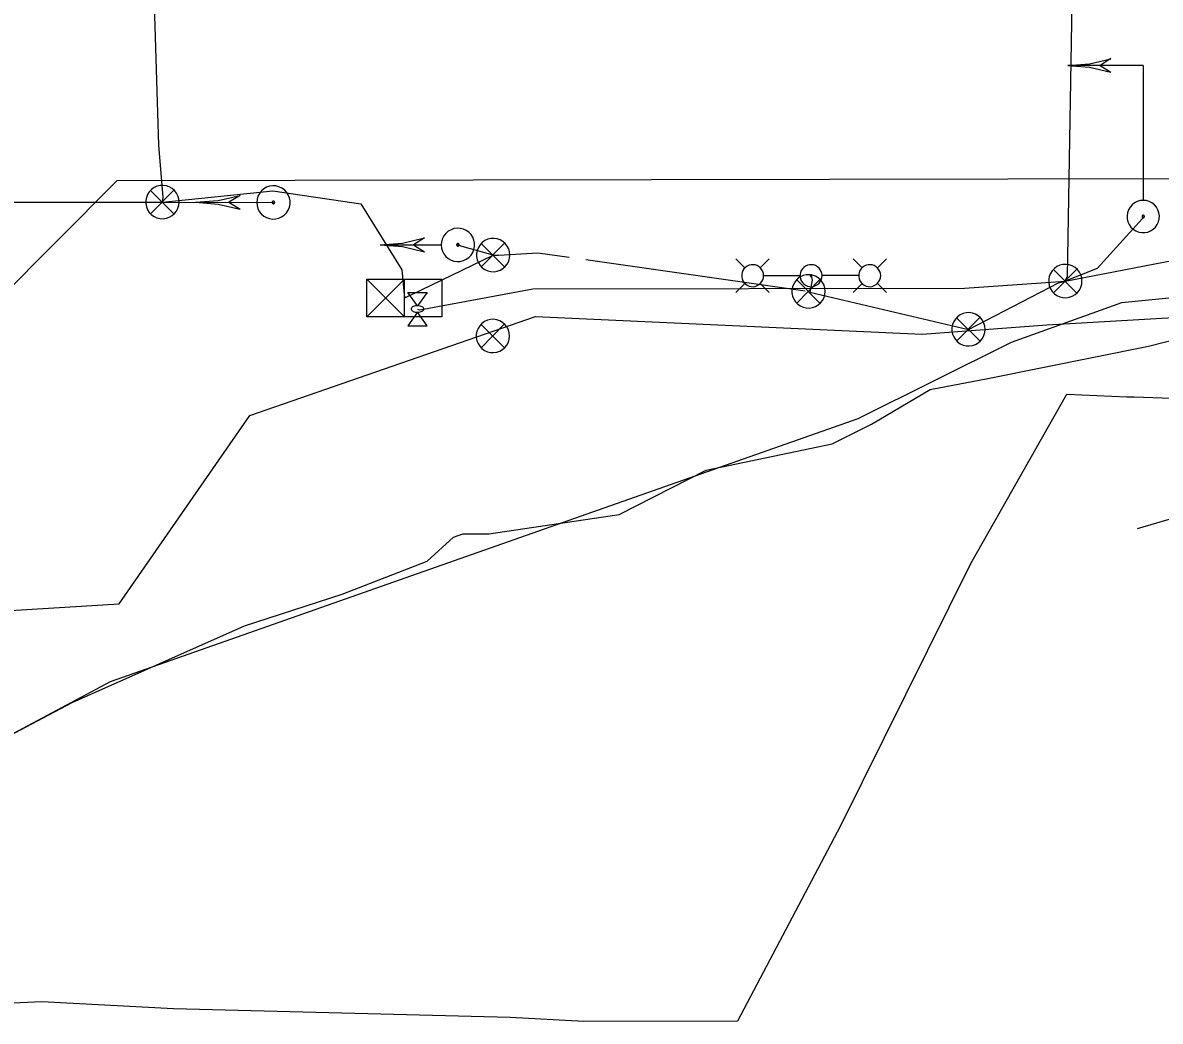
# Model space of a CAD drawing. Extents: x 600849 to 606371, y 330010 to 403088.
# Drawn here: x 603537 to 603762.1, y 402076.3 to 402273.8 of the extents above; entities that cross this region are included whole.
import ezdxf

# ---------------------------------------------------------------- set-up
doc = ezdxf.new("R2010")
doc.units = 0
for name, color, linetype in [('E_LTG', 7, 'Continuous'), ('E_LTG_CID', 7, 'Continuous'), ('E_SIG', 7, 'Continuous'), ('E_SIG_Conduit', 7, 'Continuous'), ('E_UTL_AG', 7, 'Continuous'), ('E_UTL_E_UG', 7, 'Continuous'), ('E_UTL_FO_UG_WINDSTREAM', 7, 'Continuous'), ('E_UTL_G_UG', 7, 'Continuous'), ('E_UTL_T_UG', 7, 'Continuous'), ('E_UTL_W_UG', 7, 'Continuous')]:
    doc.layers.add(name, color=color, linetype=linetype)

msp = doc.modelspace()

# ---------------------------------------------------------------- linework, layer by layer
at = {"layer": 'E_LTG'}
for points in [[(603679.9, 402225.27), (603678.12, 402227.05)], [(603682.95, 402225.27), (603684.72, 402227.05)], [(603703.07, 402225.27), (603701.29, 402227.05)], [(603706.12, 402225.27), (603707.89, 402227.05)], [(603683.6, 402223.75), (603683.56, 402224.16), (603683.44, 402224.56), (603683.26, 402224.92), (603683, 402225.25), (603682.69, 402225.52), (603682.33, 402225.73), (603681.94, 402225.86), (603681.53, 402225.92), (603681.12, 402225.9), (603680.71, 402225.8), (603680.34, 402225.63), (603680, 402225.39), (603679.71, 402225.09), (603679.49, 402224.74), (603679.34, 402224.36), (603679.26, 402223.95), (603679.26, 402223.54), (603679.34, 402223.13), (603679.49, 402222.75), (603679.71, 402222.4), (603680, 402222.1), (603680.34, 402221.86), (603680.71, 402221.69), (603681.12, 402221.59), (603681.53, 402221.57), (603681.94, 402221.63), (603682.33, 402221.77), (603682.69, 402221.98), (603683, 402222.25), (603683.26, 402222.57), (603683.44, 402222.94), (603683.56, 402223.34), (603683.6, 402223.75)], [(603695.17, 402223.75), (603695.13, 402224.16), (603695.01, 402224.56), (603694.82, 402224.92), (603694.57, 402225.25), (603694.25, 402225.52), (603693.89, 402225.73), (603693.5, 402225.86), (603693.09, 402225.92), (603692.68, 402225.9), (603692.28, 402225.8), (603691.9, 402225.63), (603691.57, 402225.39), (603691.28, 402225.09), (603691.06, 402224.74), (603690.9, 402224.36), (603690.82, 402223.95), (603690.82, 402223.54), (603690.9, 402223.13), (603691.06, 402222.75), (603691.28, 402222.4), (603691.57, 402222.1), (603691.9, 402221.86), (603692.28, 402221.69), (603692.68, 402221.59), (603693.09, 402221.57), (603693.5, 402221.63), (603693.89, 402221.77), (603694.25, 402221.98), (603694.57, 402222.25), (603694.82, 402222.57), (603695.01, 402222.94), (603695.13, 402223.34), (603695.17, 402223.75)], [(603706.77, 402223.75), (603706.73, 402224.16), (603706.61, 402224.56), (603706.42, 402224.92), (603706.17, 402225.25), (603705.86, 402225.52), (603705.5, 402225.73), (603705.11, 402225.86), (603704.7, 402225.92), (603704.28, 402225.9), (603703.88, 402225.8), (603703.51, 402225.63), (603703.17, 402225.39), (603702.88, 402225.09), (603702.66, 402224.74), (603702.51, 402224.36), (603702.43, 402223.95), (603702.43, 402223.54), (603702.51, 402223.13), (603702.66, 402222.75), (603702.88, 402222.4), (603703.17, 402222.1), (603703.51, 402221.86), (603703.88, 402221.69), (603704.28, 402221.59), (603704.7, 402221.57), (603705.11, 402221.63), (603705.5, 402221.77), (603705.86, 402221.98), (603706.17, 402222.25), (603706.42, 402222.57), (603706.61, 402222.94), (603706.73, 402223.34), (603706.77, 402223.75)], [(603679.9, 402222.22), (603678.12, 402220.45)], [(603682.95, 402222.22), (603684.72, 402220.45)], [(603683.64, 402223.75), (603690.82, 402223.75)], [(603693.16, 402223.75), (603693.15, 402223.78), (603693.15, 402223.81), (603693.13, 402223.84), (603693.11, 402223.86), (603693.09, 402223.88), (603693.06, 402223.9), (603693.03, 402223.91), (603693, 402223.91), (603692.97, 402223.91), (603692.94, 402223.9), (603692.91, 402223.89), (603692.88, 402223.87), (603692.86, 402223.85), (603692.84, 402223.82), (603692.83, 402223.79), (603692.82, 402223.76), (603692.82, 402223.73), (603692.83, 402223.7), (603692.84, 402223.67), (603692.86, 402223.64), (603692.88, 402223.62), (603692.91, 402223.6), (603692.94, 402223.59), (603692.97, 402223.58), (603693, 402223.58), (603693.03, 402223.59), (603693.06, 402223.6), (603693.09, 402223.61), (603693.11, 402223.63), (603693.13, 402223.66), (603693.15, 402223.69), (603693.15, 402223.72), (603693.16, 402223.75)], [(603702.38, 402223.75), (603695.2, 402223.75)], [(603703.07, 402222.23), (603701.29, 402220.45)], [(603706.12, 402222.23), (603707.89, 402220.45)]]:
    msp.add_lwpolyline(points, dxfattribs=at)
at = {"layer": 'E_LTG_CID'}
msp.add_lwpolyline([(603183.34, 402227.31), (603266.39, 402228.17), (603410.03, 402230.6), (603464.05, 402238.31), (603564.63, 402238.31)], dxfattribs=at)
at = {"layer": 'E_SIG'}
for points in [[(603743.77, 402265.34), (603748.1, 402265.68), (603752.31, 402266.67)], [(603758.72, 402265.34), (603743.77, 402265.34)], [(603743.77, 402265.34), (603748.1, 402265), (603752.31, 402264.01)], [(603752.31, 402266.68), (603750.18, 402265.34)], [(603750.18, 402265.34), (603752.31, 402264)], [(603758.72, 402265.34), (603758.72, 402238.7)], [(603758.72, 402257.87), (603758.72, 402257.87)], [(603567.93, 402238.31), (603567.87, 402238.93), (603567.69, 402239.54), (603567.4, 402240.09), (603567.02, 402240.59), (603566.54, 402241), (603566, 402241.31), (603565.41, 402241.52), (603564.79, 402241.61), (603564.16, 402241.58), (603563.55, 402241.43), (603562.98, 402241.17), (603562.47, 402240.8), (603562.03, 402240.35), (603561.7, 402239.82), (603561.46, 402239.24), (603561.34, 402238.62), (603561.34, 402238), (603561.46, 402237.38), (603561.7, 402236.8), (603562.03, 402236.27), (603562.47, 402235.81), (603562.98, 402235.45), (603563.55, 402235.19), (603564.16, 402235.04), (603564.79, 402235.01), (603565.41, 402235.1), (603566, 402235.31), (603566.54, 402235.62), (603567.02, 402236.03), (603567.4, 402236.52), (603567.69, 402237.08), (603567.87, 402237.68), (603567.93, 402238.31)], [(603566.89, 402240.64), (603562.28, 402235.99)], [(603562.28, 402240.6), (603566.93, 402235.94)], [(603583.29, 402238.24), (603583.35, 402237.62), (603583.53, 402237.02), (603583.81, 402236.46), (603584.2, 402235.96), (603584.67, 402235.55), (603585.21, 402235.24), (603585.8, 402235.03), (603586.43, 402234.94), (603587.05, 402234.96), (603587.66, 402235.11), (603588.23, 402235.37), (603588.75, 402235.73), (603589.18, 402236.18), (603589.52, 402236.71), (603589.76, 402237.29), (603589.88, 402237.91), (603589.88, 402238.53), (603589.76, 402239.15), (603589.53, 402239.73), (603589.2, 402240.26), (603588.76, 402240.72), (603588.25, 402241.08), (603587.68, 402241.35), (603587.08, 402241.5), (603586.45, 402241.53), (603585.83, 402241.44), (603585.23, 402241.24), (603584.69, 402240.93), (603584.21, 402240.52), (603583.82, 402240.03), (603583.53, 402239.47), (603583.36, 402238.87), (603583.29, 402238.24)], [(603571.19, 402238.29), (603575.65, 402238.62), (603580, 402239.63)], [(603571.19, 402238.29), (603583.24, 402238.25)], [(603571.19, 402238.29), (603575.65, 402237.92), (603579.99, 402236.88)], [(603580, 402239.63), (603577.79, 402238.26)], [(603577.79, 402238.26), (603579.99, 402236.88)], [(603586.34, 402238.23), (603586.35, 402238.19), (603586.36, 402238.14), (603586.38, 402238.1), (603586.41, 402238.06), (603586.45, 402238.03), (603586.49, 402238), (603586.53, 402237.99), (603586.58, 402237.98), (603586.63, 402237.98), (603586.68, 402237.99), (603586.72, 402238.01), (603586.76, 402238.04), (603586.79, 402238.08), (603586.82, 402238.12), (603586.84, 402238.16), (603586.85, 402238.21), (603586.85, 402238.26), (603586.84, 402238.3), (603586.82, 402238.35), (603586.79, 402238.39), (603586.76, 402238.42), (603586.72, 402238.45), (603586.68, 402238.47), (603586.63, 402238.48), (603586.58, 402238.48), (603586.54, 402238.48), (603586.49, 402238.46), (603586.45, 402238.44), (603586.41, 402238.41), (603586.38, 402238.37), (603586.36, 402238.33), (603586.35, 402238.28), (603586.34, 402238.23)], [(603758.72, 402238.65), (603758.11, 402238.59), (603757.53, 402238.42), (603756.99, 402238.14), (603756.51, 402237.76), (603756.11, 402237.3), (603755.81, 402236.78), (603755.61, 402236.2), (603755.52, 402235.6), (603755.55, 402234.99), (603755.69, 402234.4), (603755.95, 402233.84), (603756.3, 402233.35), (603756.74, 402232.93), (603757.25, 402232.6), (603757.82, 402232.37), (603758.42, 402232.26), (603759.02, 402232.26), (603759.62, 402232.37), (603760.19, 402232.6), (603760.7, 402232.93), (603761.14, 402233.35), (603761.49, 402233.84), (603761.75, 402234.4), (603761.89, 402234.99), (603761.92, 402235.6), (603761.83, 402236.2), (603761.63, 402236.78), (603761.33, 402237.3), (603760.93, 402237.76), (603760.45, 402238.14), (603759.91, 402238.42), (603759.33, 402238.59), (603758.72, 402238.65)], [(603758.72, 402235.69), (603758.67, 402235.69), (603758.63, 402235.67), (603758.59, 402235.65), (603758.55, 402235.62), (603758.52, 402235.59), (603758.5, 402235.55), (603758.48, 402235.5), (603758.48, 402235.46), (603758.48, 402235.41), (603758.49, 402235.37), (603758.51, 402235.32), (603758.53, 402235.29), (603758.57, 402235.25), (603758.61, 402235.23), (603758.65, 402235.21), (603758.7, 402235.2), (603758.74, 402235.2), (603758.79, 402235.21), (603758.83, 402235.23), (603758.87, 402235.25), (603758.91, 402235.29), (603758.93, 402235.32), (603758.95, 402235.37), (603758.96, 402235.41), (603758.96, 402235.46), (603758.96, 402235.5), (603758.94, 402235.55), (603758.92, 402235.59), (603758.89, 402235.62), (603758.85, 402235.65), (603758.81, 402235.67), (603758.77, 402235.69), (603758.72, 402235.69)], [(603619.81, 402229.84), (603619.87, 402229.22), (603620.04, 402228.61), (603620.33, 402228.06), (603620.72, 402227.56), (603621.19, 402227.15), (603621.74, 402226.84), (603622.33, 402226.63), (603622.95, 402226.54), (603623.58, 402226.57), (603624.19, 402226.72), (603624.76, 402226.98), (603625.27, 402227.35), (603625.7, 402227.8), (603626.04, 402228.33), (603626.27, 402228.91), (603626.39, 402229.53), (603626.39, 402230.15), (603626.27, 402230.77), (603626.04, 402231.35), (603625.7, 402231.88), (603625.27, 402232.33), (603624.76, 402232.7), (603624.19, 402232.96), (603623.58, 402233.11), (603622.95, 402233.14), (603622.33, 402233.05), (603621.74, 402232.84), (603621.19, 402232.53), (603620.72, 402232.12), (603620.33, 402231.62), (603620.04, 402231.07), (603619.87, 402230.46), (603619.81, 402229.84)], [(603607.71, 402229.84), (603612.16, 402230.19), (603616.51, 402231.22)], [(603616.51, 402231.21), (603614.31, 402229.84)], [(603633.39, 402227.82), (603633.33, 402228.45), (603633.16, 402229.05), (603632.87, 402229.61), (603632.48, 402230.1), (603632.01, 402230.51), (603631.46, 402230.83), (603630.87, 402231.03), (603630.25, 402231.12), (603629.62, 402231.09), (603629.01, 402230.94), (603628.44, 402230.68), (603627.93, 402230.32), (603627.5, 402229.86), (603627.16, 402229.34), (603626.93, 402228.75), (603626.81, 402228.14), (603626.81, 402227.51), (603626.93, 402226.9), (603627.16, 402226.31), (603627.5, 402225.78), (603627.93, 402225.33), (603628.44, 402224.97), (603629.01, 402224.71), (603629.62, 402224.56), (603630.25, 402224.53), (603630.87, 402224.62), (603631.46, 402224.82), (603632.01, 402225.14), (603632.48, 402225.55), (603632.87, 402226.04), (603633.16, 402226.6), (603633.33, 402227.2), (603633.39, 402227.82)], [(603607.71, 402229.84), (603619.75, 402229.84)], [(603607.71, 402229.84), (603612.16, 402229.49), (603616.51, 402228.46)], [(603614.31, 402229.84), (603616.51, 402228.46)], [(603622.86, 402229.84), (603622.86, 402229.79), (603622.87, 402229.75), (603622.9, 402229.7), (603622.93, 402229.67), (603622.96, 402229.63), (603623, 402229.61), (603623.05, 402229.59), (603623.1, 402229.59), (603623.14, 402229.59), (603623.19, 402229.6), (603623.23, 402229.62), (603623.27, 402229.65), (603623.31, 402229.68), (603623.33, 402229.72), (603623.35, 402229.77), (603623.36, 402229.82), (603623.36, 402229.86), (603623.35, 402229.91), (603623.33, 402229.96), (603623.31, 402230), (603623.27, 402230.03), (603623.23, 402230.06), (603623.19, 402230.08), (603623.14, 402230.09), (603623.1, 402230.09), (603623.05, 402230.09), (603623, 402230.07), (603622.96, 402230.05), (603622.93, 402230.01), (603622.9, 402229.98), (603622.87, 402229.93), (603622.86, 402229.89), (603622.86, 402229.84)], [(603632.35, 402230.16), (603627.74, 402225.5)], [(603627.74, 402230.11), (603632.4, 402225.46)], [(603746.6, 402222.68), (603746.54, 402223.3), (603746.37, 402223.9), (603746.08, 402224.46), (603745.69, 402224.95), (603745.22, 402225.36), (603744.67, 402225.68), (603744.08, 402225.88), (603743.46, 402225.97), (603742.83, 402225.94), (603742.22, 402225.8), (603741.65, 402225.53), (603741.14, 402225.17), (603740.71, 402224.72), (603740.37, 402224.19), (603740.14, 402223.61), (603740.02, 402222.99), (603740.02, 402222.36), (603740.14, 402221.75), (603740.37, 402221.16), (603740.71, 402220.64), (603741.14, 402220.18), (603741.65, 402219.82), (603742.22, 402219.56), (603742.83, 402219.41), (603743.46, 402219.38), (603744.08, 402219.47), (603744.67, 402219.67), (603745.22, 402219.99), (603745.69, 402220.4), (603746.08, 402220.89), (603746.37, 402221.45), (603746.54, 402222.05), (603746.6, 402222.68)], [(603745.57, 402225.01), (603740.96, 402220.35)], [(603740.96, 402224.96), (603745.61, 402220.31)], [(603605.09, 402215.63), (603605.09, 402223.05)], [(603605.09, 402223.05), (603619.94, 402223.05)], [(603612.51, 402223.05), (603605.09, 402215.63)], [(603605.09, 402223.05), (603612.51, 402215.63)], [(603612.51, 402215.63), (603612.51, 402223.05)], [(603619.94, 402223.05), (603619.94, 402215.63)], [(603695.79, 402220.64), (603695.73, 402221.26), (603695.56, 402221.87), (603695.27, 402222.42), (603694.88, 402222.92), (603694.41, 402223.33), (603693.86, 402223.64), (603693.27, 402223.85), (603692.65, 402223.94), (603692.02, 402223.91), (603691.41, 402223.76), (603690.84, 402223.5), (603690.33, 402223.13), (603689.9, 402222.68), (603689.56, 402222.15), (603689.33, 402221.57), (603689.21, 402220.95), (603689.21, 402220.33), (603689.33, 402219.71), (603689.56, 402219.13), (603689.9, 402218.6), (603690.33, 402218.15), (603690.84, 402217.78), (603691.41, 402217.52), (603692.02, 402217.37), (603692.65, 402217.34), (603693.27, 402217.43), (603693.86, 402217.64), (603694.41, 402217.95), (603694.88, 402218.36), (603695.27, 402218.86), (603695.56, 402219.41), (603695.73, 402220.02), (603695.79, 402220.64)], [(603694.75, 402222.97), (603690.15, 402218.32)], [(603690.15, 402222.93), (603694.8, 402218.27)], [(603612.51, 402219.34), (603612.51, 402219.34)], [(603619.94, 402215.63), (603605.09, 402215.63)], [(603727.45, 402213.13), (603727.39, 402213.76), (603727.21, 402214.36), (603726.92, 402214.92), (603726.53, 402215.41), (603726.06, 402215.82), (603725.52, 402216.14), (603724.92, 402216.34), (603724.3, 402216.43), (603723.68, 402216.4), (603723.07, 402216.25), (603722.5, 402215.99), (603721.99, 402215.63), (603721.55, 402215.17), (603721.21, 402214.65), (603720.98, 402214.06), (603720.86, 402213.45), (603720.86, 402212.82), (603720.98, 402212.2), (603721.21, 402211.62), (603721.55, 402211.09), (603721.99, 402210.64), (603722.5, 402210.28), (603723.07, 402210.02), (603723.68, 402209.87), (603724.3, 402209.84), (603724.92, 402209.93), (603725.52, 402210.13), (603726.06, 402210.45), (603726.53, 402210.86), (603726.92, 402211.35), (603727.21, 402211.91), (603727.39, 402212.51), (603727.45, 402213.13)], [(603726.41, 402215.47), (603721.8, 402210.81)], [(603721.8, 402215.42), (603726.45, 402210.77)], [(603633.32, 402211.81), (603633.26, 402212.44), (603633.09, 402213.04), (603632.8, 402213.6), (603632.41, 402214.09), (603631.94, 402214.5), (603631.39, 402214.81), (603630.8, 402215.02), (603630.18, 402215.11), (603629.55, 402215.08), (603628.94, 402214.93), (603628.37, 402214.67), (603627.86, 402214.31), (603627.43, 402213.85), (603627.09, 402213.32), (603626.86, 402212.74), (603626.74, 402212.13), (603626.74, 402211.5), (603626.86, 402210.88), (603627.09, 402210.3), (603627.43, 402209.77), (603627.86, 402209.32), (603628.37, 402208.95), (603628.94, 402208.69), (603629.55, 402208.55), (603630.18, 402208.52), (603630.8, 402208.61), (603631.39, 402208.81), (603631.94, 402209.12), (603632.41, 402209.54), (603632.8, 402210.03), (603633.09, 402210.59), (603633.26, 402211.19), (603633.32, 402211.81)], [(603632.28, 402214.15), (603627.68, 402209.49)], [(603627.68, 402214.1), (603632.33, 402209.45)]]:
    msp.add_lwpolyline(points, dxfattribs=at)
at = {"layer": 'E_SIG_Conduit'}
for points in [[(603743.3, 402222.68), (603743.71, 402223.68), (603744.66, 402277.67), (603743.78, 402291.06), (603743.52, 402315.71), (603745.74, 402348.24)], [(603564.63, 402238.31), (603564.76, 402239.22), (603563.91, 402249.55), (603562.57, 402294.51), (603562.5, 402295.33)], [(603564.63, 402238.31), (603586.49, 402240.55), (603603.92, 402237.96), (603612.01, 402224.88), (603612.51, 402219.34), (603613.84, 402219.96), (603630.09, 402227.82), (603623.95, 402229.55), (603623.11, 402229.84)], [(603648.41, 402226.92), (603691.85, 402220.76)], [(603692.99, 402223.75), (603693.24, 402222.88), (603692.76, 402220.49), (603724.15, 402213.13), (603741.97, 402222.33), (603743.3, 402222.68)]]:
    msp.add_lwpolyline(points, dxfattribs=at)
at = {"layer": 'E_UTL_AG'}
for points in [[(603613.2, 402220.45), (603617.01, 402220.45)], [(603615.1, 402217.79), (603613.2, 402220.45)], [(603617.01, 402220.45), (603615.1, 402217.79)], [(603616.37, 402217.15), (603616.35, 402217.27), (603616.28, 402217.39), (603616.17, 402217.5), (603616.02, 402217.59), (603615.84, 402217.67), (603615.63, 402217.73), (603615.4, 402217.77), (603615.16, 402217.79), (603614.92, 402217.78), (603614.69, 402217.75), (603614.47, 402217.7), (603614.27, 402217.63), (603614.11, 402217.55), (603613.97, 402217.44), (603613.89, 402217.33), (603613.84, 402217.21), (603613.84, 402217.09), (603613.89, 402216.97), (603613.97, 402216.86), (603614.11, 402216.76), (603614.27, 402216.67), (603614.47, 402216.6), (603614.69, 402216.55), (603614.92, 402216.52), (603615.16, 402216.52), (603615.4, 402216.54), (603615.63, 402216.57), (603615.84, 402216.64), (603616.02, 402216.71), (603616.17, 402216.81), (603616.28, 402216.92), (603616.35, 402217.03), (603616.37, 402217.15)], [(603615.1, 402216.52), (603613.2, 402213.85)], [(603617.01, 402213.85), (603615.1, 402216.52)], [(603613.2, 402213.85), (603617.01, 402213.85)]]:
    msp.add_lwpolyline(points, dxfattribs=at)
at = {"layer": 'E_UTL_E_UG'}
for points in [[(603615.1, 402217.15), (603615.59, 402216.96), (603637.92, 402221.15), (603723.36, 402221.25), (603743.3, 402222.68), (603809.49, 402235.45), (603926.98, 402242.27)], [(603564.63, 402238.31), (603586.59, 402238.23)], [(603758.72, 402235.45), (603758.55, 402235.06), (603749.6, 402225.15), (603743.3, 402222.68)], [(603630.09, 402227.82), (603631.14, 402227.78), (603638.94, 402228.27), (603645.13, 402227.39)], [(603394.38, 402107.18), (603442.4, 402104), (603478.69, 402113.29), (603515.89, 402122.99), (603546.8, 402139.33), (603580.87, 402154.48), (603600.2, 402160.73), (603617.03, 402167.3), (603622.22, 402171.99), (603624.06, 402172.67), (603629.24, 402172.67), (603655.03, 402176.51), (603672.25, 402185.28), (603697.14, 402190.45), (603704.97, 402194.39), (603716.59, 402201.24), (603727.97, 402203.39), (603759.77, 402209.82), (603773.2, 402213.22), (603786.67, 402213.51), (603798.92, 402214.55), (603802.92, 402210.09), (603815.02, 402210.12), (603829.19, 402209.2)]]:
    msp.add_lwpolyline(points, dxfattribs=at)
at = {"layer": 'E_UTL_FO_UG_WINDSTREAM'}
msp.add_lwpolyline([(603211.79, 402095.42), (603415.99, 402083.83), (603505.04, 402078.54), (603540.78, 402080.14), (603566.85, 402078.78), (603633.44, 402077.08), (603648.03, 402076.25), (603678.5, 402076.34), (603698.91, 402114.97), (603724.6, 402166.78), (603743.59, 402200.32), (603755.49, 402199.76), (603756.96, 402199.77), (603775.37, 402199.12), (603835.86, 402204.97), (603902.54, 402208.26), (603967.49, 402208.13), (603996.87, 402209.83)], dxfattribs=at)
at = {"layer": 'E_UTL_G_UG'}
for points in [[(603456.03, 402152.72), (603556.06, 402158.85), (603581.95, 402196.09), (603638.47, 402215.65), (603714.96, 402212.15), (603739.63, 402214.02), (603826.21, 402219.01), (604005.79, 402231.69), (604009.6, 402232.61), (604051.23, 402234.23), (604056.74, 402239.65), (604055.87, 402270.22), (604059.25, 402270.66), (604060.53, 402270.47), (604094.86, 402270.63), (604124.42, 402271.52), (604151.37, 402273.37)], [(603757.61, 402173.74), (603806.69, 402188.11), (603876.31, 402198.83), (603956.26, 402205.85), (603997.37, 402206.81), (604007.68, 402205.65)]]:
    msp.add_lwpolyline(points, dxfattribs=at)
at = {"layer": 'E_UTL_T_UG'}
for points in [[(603702.31, 402195.47), (603732.65, 402210.59), (603754.48, 402218.42), (603826.14, 402225.56), (603836.25, 402228.11), (603847.69, 402228.45), (603873.62, 402231.52), (603914.23, 402230.34), (603964.42, 402221.75), (604006.65, 402217.91), (604060.08, 402216.32), (604080.62, 402213.94), (604123.47, 402219.36), (604134.88, 402217.64), (604143.15, 402219.63)], [(603554.36, 402143.48), (603702.31, 402195.47)], [(603392.06, 402107.34), (603454.32, 402108.96), (603519.76, 402125.03), (603554.36, 402143.48)]]:
    msp.add_lwpolyline(points, dxfattribs=at)
at = {"layer": 'E_UTL_W_UG'}
for p, q in [((603506.85, 402193.55), (603555.71, 402242.59)), ((603555.71, 402242.59), (603990.72, 402243.35))]:
    msp.add_line(p, q, dxfattribs=at)

doc.saveas('drawing.dxf')
